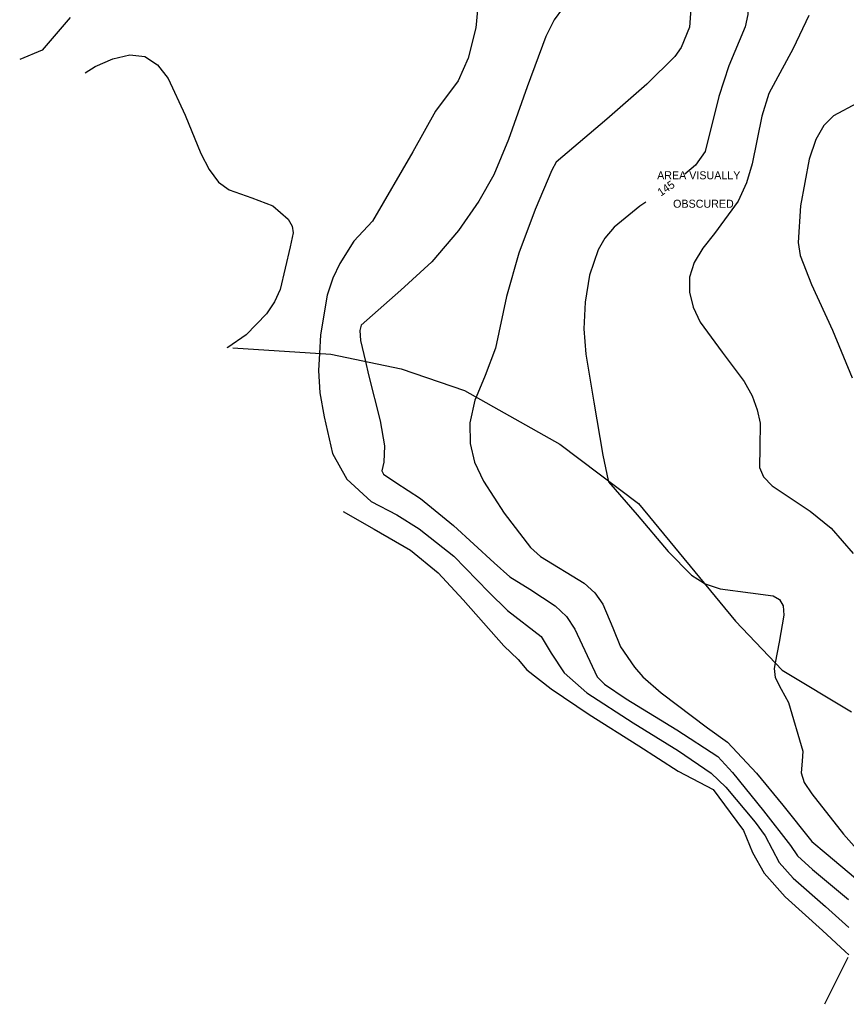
# Model space of a CAD drawing. Extents: x 1475150 to 2003689, y 770235 to 1112803.
# Drawn here: x 2001400.9 to 2001607.7, y 772068.5 to 772314.6 of the extents above; entities that cross this region are included whole.
import ezdxf

# ---------------------------------------------------------------- set-up
doc = ezdxf.new("R2010")
doc.units = 0
for name, color, linetype in [('RD_DTM_Major1', 7, 'Continuous'), ('RD_DTM_Major1_Lbl', 7, 'Continuous'), ('RD_DTM_Major2', 7, 'Continuous'), ('RD_DTM_Minor1', 7, 'Continuous'), ('RD_DTM_Minor2', 7, 'Continuous'), ('RD_DTM_Obscure', 7, 'Continuous'), ('RD_TX_Misc1', 7, 'Continuous')]:
    doc.layers.add(name, color=color, linetype=linetype)

msp = doc.modelspace()

# ---------------------------------------------------------------- linework, layer by layer
at = {"layer": 'RD_DTM_Major1'}
for points in [[(2001548.09, 772199.4), (2001548.16, 772199.05), (2001555.39, 772190.85), (2001563.13, 772181.66), (2001568.97, 772175.73), (2001572.15, 772173.74)], [(2001589.9, 772153.82), (2001589.65, 772152.38), (2001589.83, 772150.19), (2001591.41, 772147.28), (2001593.23, 772143.9), (2001596.83, 772131.71), (2001596.6, 772129.24), (2001596.37, 772126.36), (2001597.12, 772123.92), (2001599.07, 772121.1), (2001606.97, 772111.04), (2001610.95, 772106.47), (2001616.94, 772101.04), (2001618.34, 772099.9)]]:
    msp.add_lwpolyline(points, dxfattribs=at)
at = {"layer": 'RD_DTM_Major2'}
for points in [[(2001599.77, 772357.57), (2001598.77, 772358), (2001592.73, 772359.1), (2001589.64, 772358.84), (2001586.94, 772357.75), (2001584.88, 772355.72), (2001583.43, 772352.99), (2001581.88, 772346.82), (2001581.41, 772339.16), (2001581.56, 772328.28), (2001583.07, 772319.08), (2001583.02, 772315.87), (2001582.33, 772312.79), (2001578.26, 772303.11), (2001575.79, 772295.38), (2001572.32, 772281.64), (2001569.94, 772278.28), (2001567.29, 772275.99)], [(2001557.53, 772269.01), (2001555.99, 772267.96), (2001549.61, 772262.76), (2001547.29, 772259.97), (2001545.56, 772257.04), (2001543.4, 772250.75), (2001542.3, 772243.97), (2001542.03, 772237.29), (2001542.52, 772231.01), (2001544.51, 772219), (2001546.8, 772205.76), (2001548.09, 772199.4)], [(2001572.15, 772173.74), (2001572.35, 772173.61), (2001576.12, 772172.33), (2001583.72, 772171.37), (2001589.34, 772170.58), (2001590.99, 772169.63), (2001591.88, 772168.08), (2001592.06, 772165.76), (2001590.84, 772159.01), (2001589.9, 772153.82)]]:
    msp.add_lwpolyline(points, dxfattribs=at)
at = {"layer": 'RD_DTM_Minor1'}
for points in [[(2001475.85, 772231.16), (2001475.62, 772226.88), (2001475.99, 772221.3), (2001477.02, 772215.3), (2001479.16, 772206.13), (2001482.68, 772199.78), (2001488.79, 772194.17), (2001495.23, 772190.79), (2001500.83, 772187.34), (2001509.49, 772180.48), (2001518.26, 772171.46), (2001522.91, 772166.91), (2001531.33, 772160.44), (2001533.86, 772156.22), (2001537.05, 772151.32), (2001542.78, 772146.34), (2001554.33, 772138.86), (2001565.65, 772131.86), (2001573.82, 772126.22), (2001577.54, 772122.78), (2001584.86, 772114), (2001587.36, 772110.57), (2001590.9, 772103.89), (2001594.4, 772099.98), (2001602.49, 772092.95), (2001608.31, 772087.7)], [(2001487.36, 772229.18), (2001488.17, 772225.82), (2001491.07, 772214.35), (2001492.17, 772208.05), (2001491.99, 772203.97), (2001491.48, 772201.81), (2001491.86, 772201), (2001495, 772198.93), (2001501.15, 772194.93), (2001509.44, 772188.2), (2001519.58, 772178.84), (2001523.47, 772175.32), (2001528.48, 772172.21), (2001534.85, 772168.12), (2001537.65, 772165.43), (2001539.78, 772162.24), (2001545.35, 772150.33), (2001547.14, 772148.5), (2001552.58, 772144.81), (2001565.24, 772137.12), (2001575.53, 772130.39), (2001579.19, 772126.4), (2001586.93, 772116.86), (2001593.74, 772108.14), (2001595.43, 772105.62), (2001599.25, 772102.2), (2001608.23, 772094.66)], [(2001515.08, 772220.27), (2001514.76, 772219.52), (2001513.51, 772213.81), (2001513.55, 772208.62), (2001514.63, 772204.02), (2001516.9, 772199.27), (2001522.09, 772191.23), (2001528.66, 772182.64), (2001531.16, 772180.42), (2001542.05, 772173.78), (2001544.73, 772171.34), (2001546.75, 772168.51), (2001549.28, 772162.56), (2001551.19, 772157.82), (2001554.68, 772152.71), (2001556.78, 772150.33), (2001561.38, 772146.37), (2001572.93, 772137.61), (2001577.95, 772133.96), (2001585.16, 772126.27), (2001591.8, 772118.25), (2001599.08, 772109.2), (2001602.65, 772106.19), (2001609.98, 772099.98)], [(2001481.8, 772191.67), (2001489.53, 772187.22), (2001498.67, 772182.02), (2001505.56, 772176.36), (2001511.86, 772169.59), (2001522, 772158.12), (2001525.56, 772154.67), (2001527.74, 772152.12), (2001533.86, 772147.32), (2001543.35, 772140.92), (2001555.73, 772133.07), (2001565.61, 772126.71), (2001574.37, 772122.2), (2001578.58, 772116.38), (2001581.95, 772111.95), (2001584.23, 772106.44), (2001587.11, 772101.28), (2001592.39, 772095.34), (2001601.72, 772086.92), (2001607.39, 772081.69), (2001608.33, 772080.84)]]:
    msp.add_lwpolyline(points, dxfattribs=at)
at = {"layer": 'RD_DTM_Minor2'}
for points in [[(2001573.16, 772388.63), (2001574.61, 772386), (2001574.64, 772384.05), (2001573.05, 772379.59), (2001569.72, 772372.41), (2001569.79, 772368.73), (2001570.36, 772355.1), (2001570.39, 772341.56), (2001569.62, 772328.89), (2001568.43, 772312.76), (2001566.33, 772307.67), (2001564.73, 772305.42), (2001557.8, 772298.45), (2001547.72, 772289.77), (2001535.06, 772278.97), (2001534.03, 772277.01), (2001529.85, 772267.14), (2001525.75, 772256.24), (2001522.69, 772245.39), (2001519.95, 772232.51), (2001517.31, 772225.62), (2001515.08, 772220.27)], [(2001516.02, 772323.2), (2001514.99, 772312.55), (2001513.1, 772304.97), (2001510.57, 772299.29), (2001504.89, 772291.71), (2001499.2, 772281.61), (2001489.1, 772264.24), (2001484.5, 772259.24), (2001480.93, 772253.67), (2001479.24, 772250), (2001477.82, 772245.72), (2001476.1, 772235.85), (2001475.85, 772231.16)], [(2001536.68, 772317.42), (2001534.62, 772314.55), (2001532.54, 772310.39), (2001527.81, 772297.86), (2001523.19, 772284.69), (2001519.53, 772275.83), (2001515.76, 772269.22), (2001510.63, 772261.88), (2001503.95, 772254.11), (2001496.23, 772247.02), (2001486.32, 772238.28), (2001485.94, 772236.92), (2001486.11, 772234.44), (2001487.36, 772229.18)], [(2001598.3, 772315.64), (2001594.34, 772307.44), (2001588.28, 772296.15), (2001586.5, 772290.45), (2001584.13, 772278.54), (2001582.68, 772273.8), (2001580.59, 772269.21), (2001574.71, 772261.18), (2001571.79, 772257.53), (2001569.57, 772253.93), (2001568.44, 772250.27), (2001568.4, 772246.53), (2001569.33, 772242.77), (2001571.14, 772238.99), (2001576.6, 772231.49), (2001582.15, 772224.14), (2001584.1, 772220.54), (2001585.4, 772217.06), (2001586.1, 772213.73), (2001586.04, 772207.74), (2001585.95, 772202.63), (2001586.95, 772200.31), (2001589.09, 772198.1), (2001598.66, 772191.76), (2001603.85, 772187.5), (2001609.4, 772181.16)], [(2001417.22, 772301.35), (2001419.78, 772302.91), (2001424.18, 772304.83), (2001428.42, 772305.8), (2001432.22, 772305.4), (2001435.39, 772303.33), (2001438.01, 772299.91), (2001442.26, 772290.72), (2001446.18, 772281.17), (2001448.29, 772277.13), (2001450.63, 772274.02), (2001453.26, 772272.04), (2001458.93, 772270.09), (2001464.22, 772268.04), (2001468.02, 772264.76), (2001469.03, 772263.01), (2001469.33, 772261.35), (2001468.56, 772257.82), (2001466, 772247.17), (2001464.62, 772244.07), (2001462.6, 772241.05), (2001457.52, 772235.86), (2001452.95, 772232.65), (2001452.72, 772232.57)], [(2001616.29, 772296.89), (2001604.45, 772290.57), (2001602.01, 772288.17), (2001600.04, 772284.68), (2001598.41, 772279.76), (2001596.21, 772268.09), (2001595.64, 772258.93), (2001596.11, 772255.68), (2001598.95, 772248.39), (2001604.21, 772236.96), (2001609.12, 772225.07)]]:
    msp.add_lwpolyline(points, dxfattribs=at)
at = {"layer": 'RD_DTM_Obscure'}
for points in [[(2001413.48, 772315.16), (2001406.48, 772306.95), (2001400.88, 772304.65)], [(2001454.16, 772232.59), (2001478.69, 772230.97), (2001496.29, 772227.34), (2001512.19, 772221.9), (2001536.04, 772208.49), (2001555.72, 772193.65), (2001579.95, 772164.29), (2001591.66, 772151.97), (2001608.95, 772141.57)], [(2001608.04, 772080.16), (2001602.18, 772068.47)]]:
    msp.add_lwpolyline(points, dxfattribs=at)

# ---------------------------------------------------------------- texts
at = {"layer": 'RD_DTM_Major1_Lbl'}
msp.add_text('145', height=2, rotation=34.4239, dxfattribs=at).set_placement((2001561.29, 772270.38))
at = {"layer": 'RD_TX_Misc1'}
for s, p in [('AREA VISUALLY', (2001560.35, 772274.71)), ('OBSCURED', (2001564.34, 772267.6))]:
    msp.add_text(s, height=2, dxfattribs=at).set_placement(p)

doc.saveas('drawing.dxf')
